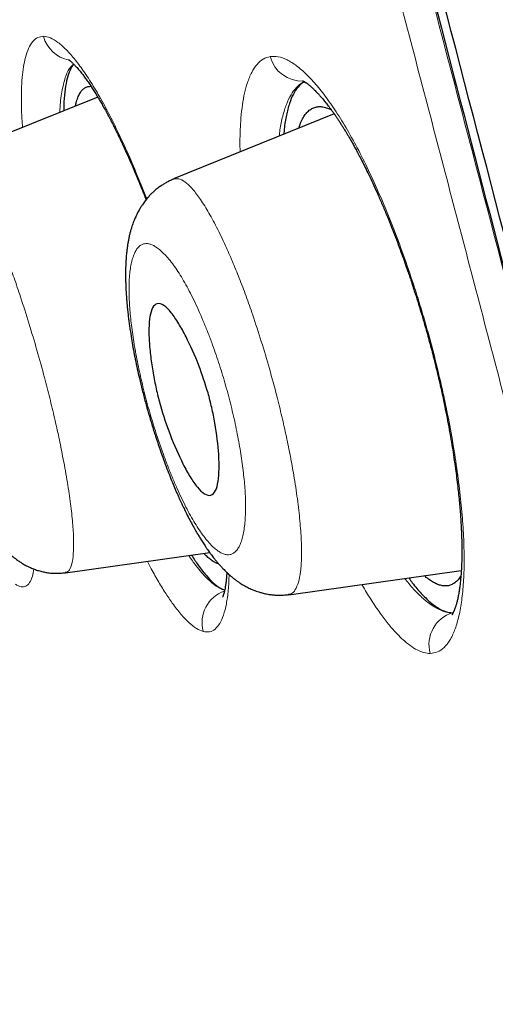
# Model space of a CAD drawing. Header units: millimetres. Extents: x 8 to 428, y 12 to 633.
# Tile 575 of 656: x 42.78 to 47.08, y 548.88 to 557.79. Entities that reach past the tile are written whole.
import ezdxf

# ---------------------------------------------------------------- set-up
doc = ezdxf.new("R2010")
doc.units = ezdxf.units.MM

msp = doc.modelspace()

# ---------------------------------------------------------------- linework, layer by layer
at = {"color": 7, "linetype": 'Continuous', "lineweight": 30}
for p, q in [((43.4841, 557.0942), (42.1301, 556.5471)), ((45.6241, 556.9424), (44.1688, 556.3544)), ((43.1908, 552.7849), (44.4981, 552.9686)), ((45.2131, 552.587), (46.7754, 552.8066))]:
    msp.add_line(p, q, dxfattribs=at)
at = {"color": 8, "linetype": 'Continuous', "lineweight": 0}
for centre, radius, start, end in [((43.2789, 557.7191), 0.2957, 194.60447, 259.42776), ((45.3324, 557.5339), 0.2955, 194.27481, 272.27789), ((44.7324, 552.3339), 0.3044, 109.53962, 195.12283), ((46.7837, 552.1366), 0.3009, 106.84529, 195.62954)]:
    msp.add_arc(centre, radius, start, end, dxfattribs=at)
at = {"color": 7, "linetype": 'Continuous', "lineweight": 30}
for points, knots in [([(56.3084, 527.3384), (55.9941, 528.5668), (55.3684, 531.0114), (54.3974, 534.7811), (53.4234, 538.5622), (52.4446, 542.3549), (51.3648, 546.5405), (50.183, 551.1198), (48.9006, 556.0848), (47.4721, 561.6321), (45.8955, 567.7613), (44.1799, 574.4914), (42.4631, 581.2401), (40.7476, 588.0178), (39.3195, 593.6739), (38.1816, 598.1969), (37.3257, 601.5945), (36.4727, 604.9786), (35.6271, 608.3232), (34.8459, 611.3996), (34.1381, 614.1634), (33.5133, 616.5785), (32.9472, 618.7238), (32.4509, 620.5782), (32.0208, 622.1762), (31.5881, 623.7788), (31.1759, 625.3003), (30.7985, 626.6691), (30.5002, 627.7515), (30.2756, 628.5792), (30.1231, 629.1471), (30.0342, 629.4727), (29.9948, 629.5945), (29.9826, 629.6146), (29.9857, 629.6052), (29.9857, 629.605)], [0, 0, 0, 0, 0.028425, 0.05657, 0.08452, 0.112315, 0.140016, 0.176199, 0.212256, 0.248183, 0.296953, 0.345657, 0.394582, 0.443744, 0.49315, 0.518006, 0.543042, 0.568293, 0.593809, 0.619642, 0.641414, 0.663436, 0.685472, 0.707234, 0.728735, 0.750032, 0.781689, 0.813116, 0.844401, 0.875629, 0.90684, 0.937939, 0.968835, 0.999454, 1, 1, 1, 1]), ([(77.2901, 546.9975), (77.2883, 547.0051), (77.2264, 547.2583), (77.1022, 547.7586), (76.917, 548.5006), (76.7215, 549.2738), (76.5157, 550.0795), (76.2987, 550.9184), (76.077, 551.7657), (75.8508, 552.6203), (75.6273, 553.4547), (75.4067, 554.2691), (75.1891, 555.0643), (74.9672, 555.8669), (74.7411, 556.6762), (74.5107, 557.4926), (74.2758, 558.316), (74.0621, 559.0579), (73.8707, 559.7166), (73.7023, 560.292), (73.5315, 560.8717), (73.3586, 561.4547), (73.1841, 562.039), (73.0079, 562.6248), (72.8293, 563.2147), (72.6391, 563.8385), (72.4376, 564.4948), (72.2252, 565.1811), (72.0109, 565.8684), (71.794, 566.5588), (71.5737, 567.2546), (71.3501, 567.9556), (71.1159, 568.6845), (70.8707, 569.4415), (70.6144, 570.2262), (70.3548, 571.0147), (70.0915, 571.8078), (69.8657, 572.4828), (69.6786, 573.0382), (69.5323, 573.4708), (69.3856, 573.9029), (69.2381, 574.3353), (69.0892, 574.7699), (68.9489, 575.1778), (68.8165, 575.5611), (68.6922, 575.9197), (68.5654, 576.2844), (68.4366, 576.6534), (68.3064, 577.0253), (68.141, 577.496), (67.9403, 578.0644), (67.7038, 578.7299), (67.4658, 579.3954), (67.2257, 580.0625), (66.983, 580.7329), (66.7204, 581.4539), (66.4374, 582.2257), (66.1342, 583.0466), (65.8281, 583.8693), (65.5192, 584.6932), (65.2091, 585.5147), (64.8972, 586.3353), (64.5831, 587.1556), (64.2654, 587.9798), (63.9608, 588.7645), (63.6701, 589.5087), (63.393, 590.2137), (63.1126, 590.9233), (62.8285, 591.6378), (62.5418, 592.355), (62.236, 593.1154), (61.9109, 593.919), (61.5652, 594.7676), (61.2154, 595.6207), (60.8386, 596.5335), (60.4344, 597.5056), (60.0024, 598.5364), (59.5651, 599.5721), (59.1219, 600.6134), (58.6731, 601.6597), (58.2263, 602.6937), (57.7815, 603.7151), (57.3385, 604.7251), (56.8902, 605.7399), (56.4369, 606.7589), (55.9787, 607.7813), (55.5155, 608.8077), (55.0467, 609.8392), (54.6062, 610.8017), (54.1953, 611.694), (53.8155, 612.5141), (53.4335, 613.3347), (53.0491, 614.1556), (52.662, 614.9782), (52.2709, 615.8047), (51.875, 616.6369), (51.4884, 617.4451), (51.1129, 618.2262), (50.7505, 618.9768), (50.3868, 619.7261), (50.0201, 620.4783), (49.6513, 621.2311), (49.2814, 621.9827), (48.9121, 622.7297), (48.5414, 623.476), (48.1443, 624.2719), (47.7193, 625.1193), (47.2663, 626.0181), (46.8094, 626.9195), (46.3487, 627.8234), (45.9796, 628.5446), (45.7634, 628.9642), (45.7028, 629.0818)], [0, 0, 0, 0, 0.000267, 0.008871, 0.017544, 0.026291, 0.036015, 0.045843, 0.055781, 0.065822, 0.075926, 0.08518, 0.094536, 0.103984, 0.113517, 0.123134, 0.132853, 0.142655, 0.149409, 0.156197, 0.163059, 0.169976, 0.176893, 0.183812, 0.190795, 0.197867, 0.206006, 0.214161, 0.222317, 0.230504, 0.238789, 0.247155, 0.255547, 0.264845, 0.274234, 0.283639, 0.293095, 0.302676, 0.307861, 0.31304, 0.318216, 0.323392, 0.328587, 0.333852, 0.338073, 0.342385, 0.346771, 0.351212, 0.355687, 0.360178, 0.368192, 0.3762, 0.384214, 0.392248, 0.400328, 0.408478, 0.418361, 0.428305, 0.43826, 0.448234, 0.458249, 0.468144, 0.478109, 0.488141, 0.498207, 0.506754, 0.515333, 0.523985, 0.532721, 0.541499, 0.550274, 0.560613, 0.570998, 0.581459, 0.59199, 0.604607, 0.617287, 0.630028, 0.642867, 0.655799, 0.668772, 0.681202, 0.693713, 0.706303, 0.718959, 0.731668, 0.744433, 0.757282, 0.770227, 0.780455, 0.790715, 0.800985, 0.811259, 0.821563, 0.831926, 0.842375, 0.852926, 0.862416, 0.87187, 0.881291, 0.890763, 0.900348, 0.909819, 0.919272, 0.928707, 0.938178, 0.949542, 0.96097, 0.97243, 0.983934, 0.995498, 1, 1, 1, 1]), ([(54.5761, 527.4603), (54.3206, 528.4477), (53.8101, 530.4211), (53.0168, 533.4619), (52.215, 536.5316), (51.406, 539.6262), (50.5923, 542.7349), (49.6218, 546.4474), (48.4925, 550.7662), (47.2059, 555.6873), (45.8649, 560.8321), (44.4675, 566.1972), (43.0203, 571.7862), (41.5753, 577.3784), (40.1347, 582.9755), (38.6996, 588.5719), (37.5102, 593.2244), (36.5673, 596.9299), (35.8639, 599.6964), (35.1673, 602.4405), (34.4806, 605.1489), (33.8086, 607.8004), (33.2122, 610.1526), (32.6923, 612.1956), (32.2467, 613.9432), (31.8285, 615.5689), (31.3997, 617.217), (30.9761, 618.8254), (30.5716, 620.3571), (30.1957, 621.7794), (29.8532, 623.0757), (29.5446, 624.2322), (29.2853, 625.1978), (29.073, 625.9938), (28.8919, 626.6849), (28.7556, 627.2131), (28.6704, 627.5424), (28.6329, 627.6688), (28.6214, 627.6916), (28.6242, 627.6814), (28.6243, 627.6812)], [0, 0, 0, 0, 0.023406, 0.046777, 0.070122, 0.093442, 0.116743, 0.140035, 0.176612, 0.213166, 0.24969, 0.291147, 0.332584, 0.37405, 0.415564, 0.457116, 0.498706, 0.519522, 0.540358, 0.561218, 0.582102, 0.603013, 0.623947, 0.639667, 0.655399, 0.671137, 0.686871, 0.707827, 0.728758, 0.749662, 0.77471, 0.79973, 0.824744, 0.849753, 0.874758, 0.906003, 0.93721, 0.968374, 0.999494, 1, 1, 1, 1]), ([(46.5283, 557.9754), (46.887, 556.598), (47.7865, 553.1433), (49.2241, 547.6347), (50.6096, 542.3144), (51.7582, 537.8903), (52.6754, 534.3422), (53.5647, 530.885), (54.1229, 528.676), (54.3956, 527.5964)], [0, 0, 0, 0, 0.133623, 0.335161, 0.535329, 0.652793, 0.770112, 0.88765, 1, 1, 1, 1]), ([(43.2667, 557.3925), (43.2666, 557.3925), (43.2532, 557.3817), (43.2327, 557.34), (43.2059, 557.2663), (43.1875, 557.1692), (43.177, 557.0709), (43.1762, 556.9975), (43.1758, 556.9696)], [0, 0, 0, 0, 0.000565, 0.215532, 0.433207, 0.652654, 0.868343, 1, 1, 1, 1]), ([(43.219, 557.4337), (43.2189, 557.4337), (43.2188, 557.4337), (43.2195, 557.4333), (43.2215, 557.432), (43.2245, 557.4299), (43.2281, 557.4272), (43.2328, 557.4236), (43.2386, 557.4187), (43.2458, 557.4124), (43.254, 557.405), (43.2621, 557.3971), (43.2699, 557.3892), (43.2789, 557.3799), (43.2898, 557.3681), (43.3031, 557.353), (43.3172, 557.3363), (43.3339, 557.3157), (43.3537, 557.2902), (43.3773, 557.2582), (43.4016, 557.2235), (43.4255, 557.1878), (43.4489, 557.1515), (43.4705, 557.1169), (43.4913, 557.0825), (43.5118, 557.0476), (43.5346, 557.0078), (43.5552, 556.9707), (43.5727, 556.9384), (43.5858, 556.9139), (43.5977, 556.8913), (43.6078, 556.8718), (43.616, 556.8558), (43.6224, 556.8434), (43.627, 556.8343), (43.6323, 556.8237), (43.6402, 556.808), (43.6516, 556.785), (43.6657, 556.7562), (43.6823, 556.7218), (43.7017, 556.6808), (43.7241, 556.6327), (43.7489, 556.578), (43.7749, 556.5193), (43.8009, 556.4595), (43.8257, 556.4009), (43.8524, 556.3367), (43.8805, 556.2676), (43.9043, 556.2077), (43.9176, 556.1735), (43.9212, 556.1641)], [0, 0, 0, 0, 0.00533, 0.020831, 0.033305, 0.046177, 0.06084, 0.075811, 0.092663, 0.111439, 0.13177, 0.150049, 0.165369, 0.179516, 0.201013, 0.224778, 0.248448, 0.271141, 0.304223, 0.338524, 0.373881, 0.406592, 0.436551, 0.46699, 0.490537, 0.516179, 0.544481, 0.575442, 0.59192, 0.608443, 0.622864, 0.635001, 0.644854, 0.652422, 0.657707, 0.66135, 0.671345, 0.685598, 0.701627, 0.720953, 0.743584, 0.769527, 0.798792, 0.829963, 0.860143, 0.888953, 0.91639, 0.953189, 0.987158, 1, 1, 1, 1]), ([(43.2823, 557.0126), (43.2842, 557.0222), (43.2901, 557.0509), (43.3033, 557.0895), (43.3214, 557.1287), (43.3427, 557.1584), (43.3669, 557.1789), (43.3934, 557.1908), (43.4132, 557.1912), (43.4229, 557.1914)], [0, 0, 0, 0, 0.077856, 0.233669, 0.38823, 0.542185, 0.696183, 0.850871, 1, 1, 1, 1]), ([(45.3577, 557.2314), (45.3542, 557.2302), (45.3317, 557.2227), (45.2967, 557.1876), (45.2536, 557.1247), (45.2182, 557.0385), (45.1909, 556.9319), (45.1744, 556.838), (45.1701, 556.774), (45.169, 556.7585)], [0, 0, 0, 0, 0.033308, 0.213305, 0.393781, 0.576323, 0.760704, 0.941889, 1, 1, 1, 1]), ([(45.3365, 557.2425), (45.3365, 557.2425), (45.3364, 557.2425), (45.3371, 557.2423), (45.3393, 557.2414), (45.3425, 557.2399), (45.3459, 557.2382), (45.3492, 557.2364), (45.3522, 557.2347), (45.3555, 557.2328), (45.3592, 557.2305), (45.3637, 557.2276), (45.3694, 557.2239), (45.3765, 557.2189), (45.3851, 557.2125), (45.3943, 557.2054), (45.4028, 557.1984), (45.41, 557.1923), (45.4165, 557.1866), (45.4237, 557.1801), (45.4321, 557.1724), (45.4418, 557.1631), (45.4531, 557.152), (45.4648, 557.14), (45.4762, 557.1281), (45.4864, 557.117), (45.4966, 557.1057), (45.5079, 557.0928), (45.5207, 557.0779), (45.5338, 557.0621), (45.5473, 557.0454), (45.5608, 557.0284), (45.5751, 557.0097), (45.5904, 556.9893), (45.6073, 556.9662), (45.6244, 556.9422), (45.6412, 556.9179), (45.6573, 556.8941), (45.6737, 556.8693), (45.6899, 556.8441), (45.7051, 556.8201), (45.7179, 556.7994), (45.7281, 556.7828), (45.736, 556.7695), (45.7431, 556.7578), (45.7501, 556.7459), (45.7601, 556.7288), (45.7736, 556.7057), (45.7909, 556.6752), (45.8102, 556.6405), (45.8319, 556.6006), (45.8563, 556.5544), (45.8838, 556.501), (45.9143, 556.4398), (45.9478, 556.3704), (45.9843, 556.2923), (46.0237, 556.205), (46.0647, 556.1105), (46.1053, 556.0133), (46.1435, 555.9185), (46.1793, 555.8264), (46.2127, 555.7379), (46.2434, 555.6538), (46.2704, 555.5779), (46.2924, 555.5145), (46.31, 555.4626), (46.3241, 555.4203), (46.3372, 555.3804), (46.3563, 555.3218), (46.3815, 555.2422), (46.4126, 555.1403), (46.4399, 555.0475), (46.4633, 554.965), (46.483, 554.8935), (46.5026, 554.8203), (46.5219, 554.7456), (46.5413, 554.6684), (46.5607, 554.5882), (46.5804, 554.5035), (46.6005, 554.4134), (46.621, 554.3166), (46.6418, 554.2135), (46.6609, 554.1126), (46.6783, 554.0148), (46.694, 553.9209), (46.709, 553.8243), (46.7222, 553.7326), (46.7335, 553.6464), (46.743, 553.5678), (46.7513, 553.4927), (46.7583, 553.4207), (46.7642, 553.3532), (46.769, 553.2906), (46.7725, 553.2358), (46.7751, 553.1884), (46.777, 553.1469), (46.7784, 553.1093), (46.7794, 553.0737), (46.7801, 553.0376), (46.7805, 552.9991), (46.7805, 552.9562), (46.7798, 552.9099), (46.7784, 552.8621), (46.7761, 552.8151), (46.7732, 552.771), (46.7697, 552.7289), (46.7654, 552.6882), (46.7601, 552.6471), (46.7538, 552.6065), (46.7466, 552.568), (46.7388, 552.5331), (46.7321, 552.5076), (46.727, 552.4902), (46.7238, 552.4798), (46.7209, 552.4712), (46.7181, 552.4633), (46.7151, 552.4552), (46.7118, 552.4467), (46.7084, 552.4386), (46.7049, 552.4309), (46.7015, 552.4238), (46.6984, 552.4179), (46.6959, 552.4135), (46.6941, 552.4105), (46.6927, 552.4083), (46.6914, 552.4064), (46.6906, 552.4052), (46.6901, 552.4047), (46.6902, 552.4048), (46.6903, 552.4048)], [0, 0, 0, 0, 0.002141, 0.00692, 0.012714, 0.018138, 0.02364, 0.027967, 0.031404, 0.034732, 0.038281, 0.042057, 0.046416, 0.051578, 0.057546, 0.064086, 0.069319, 0.07377, 0.077571, 0.081607, 0.086044, 0.090884, 0.096069, 0.102078, 0.107327, 0.111813, 0.116226, 0.121308, 0.127058, 0.133013, 0.138401, 0.14435, 0.149975, 0.15621, 0.163067, 0.170395, 0.176597, 0.182874, 0.189227, 0.195656, 0.201614, 0.206559, 0.210294, 0.213127, 0.215569, 0.218206, 0.221039, 0.226778, 0.233183, 0.240259, 0.248134, 0.257111, 0.267206, 0.278422, 0.290766, 0.304241, 0.318851, 0.334598, 0.350257, 0.36483, 0.37831, 0.39184, 0.404041, 0.414909, 0.424442, 0.430995, 0.436725, 0.442126, 0.447614, 0.46103, 0.474941, 0.489348, 0.498778, 0.508413, 0.518254, 0.5283, 0.538551, 0.549403, 0.560645, 0.572869, 0.586077, 0.600269, 0.615444, 0.628217, 0.641611, 0.655622, 0.670249, 0.682172, 0.694455, 0.706317, 0.717327, 0.728806, 0.739188, 0.748476, 0.756671, 0.763783, 0.770408, 0.776921, 0.783322, 0.790638, 0.798983, 0.80855, 0.818692, 0.829078, 0.839521, 0.849197, 0.859518, 0.870463, 0.882465, 0.894677, 0.906884, 0.918953, 0.924493, 0.929182, 0.93303, 0.937012, 0.941497, 0.946483, 0.952028, 0.957635, 0.96374, 0.969855, 0.974866, 0.978938, 0.983136, 0.987431, 0.992524, 0.998597, 1, 1, 1, 1]), ([(45.3038, 556.813), (45.3075, 556.8245), (45.3175, 556.8557), (45.3373, 556.8972), (45.3626, 556.9378), (45.3911, 556.9691), (45.4224, 556.9915), (45.4566, 557.0048), (45.4934, 557.0094), (45.5328, 557.0046), (45.568, 556.9941), (45.591, 556.9816), (45.5993, 556.9771)], [0, 0, 0, 0, 0.0647398, 0.174581, 0.2835965, 0.3922281, 0.5009203, 0.6101156, 0.7199528, 0.8290572, 0.9378579, 1, 1, 1, 1]), ([(42.132, 556.5433), (42.1204, 556.5383), (42.0988, 556.5291), (42.07, 556.514), (42.0473, 556.5006), (42.0305, 556.4898), (42.0188, 556.4817), (42.0099, 556.4753), (42.0021, 556.4695), (41.9942, 556.4634), (41.9862, 556.457), (41.9655, 556.4398), (41.9356, 556.4117), (41.9001, 556.3714), (41.8744, 556.3368), (41.8557, 556.308), (41.8424, 556.2855), (41.83, 556.2626), (41.8174, 556.2368), (41.8058, 556.2103), (41.7961, 556.1852), (41.7888, 556.1645), (41.7834, 556.1479), (41.7791, 556.1334), (41.7745, 556.1172), (41.7696, 556.0986), (41.7646, 556.077), (41.7597, 556.0534), (41.7549, 556.0272), (41.751, 556.0016), (41.7479, 555.9772), (41.7454, 555.9547), (41.7434, 555.9327), (41.742, 555.9136), (41.741, 555.8981), (41.7402, 555.8834), (41.7393, 555.8628), (41.7386, 555.8369), (41.7382, 555.8062), (41.7384, 555.7755), (41.739, 555.7453), (41.7399, 555.7168), (41.7411, 555.69), (41.7427, 555.661), (41.745, 555.6259), (41.7483, 555.5836), (41.7527, 555.5363), (41.7581, 555.4859), (41.7644, 555.434), (41.7713, 555.3821), (41.7805, 555.3187), (41.7923, 555.2443), (41.8073, 555.1592), (41.8228, 555.0779), (41.8386, 555.0007), (41.8542, 554.9285), (41.8694, 554.8619), (41.8838, 554.8014), (41.8949, 554.7562), (41.9026, 554.7257), (41.9068, 554.709), (41.9108, 554.6935), (41.9157, 554.6746), (41.9219, 554.6507), (41.9298, 554.6214), (41.9388, 554.5877), (41.9497, 554.5482), (41.962, 554.5042), (41.9759, 554.456), (41.9899, 554.4084), (42.0031, 554.3645), (42.0139, 554.329), (42.0224, 554.3018), (42.0296, 554.2789), (42.0367, 554.2564), (42.0452, 554.23), (42.0553, 554.1989), (42.0673, 554.1623), (42.0814, 554.1202), (42.0978, 554.0724), (42.1164, 554.0192), (42.1374, 553.9609), (42.1598, 553.9003), (42.1847, 553.835), (42.2106, 553.7695), (42.2369, 553.7055), (42.2609, 553.649), (42.2827, 553.5995), (42.3024, 553.5559), (42.322, 553.5138), (42.3422, 553.4717), (42.3641, 553.4276), (42.3868, 553.3832), (42.4079, 553.3438), (42.4271, 553.3089), (42.445, 553.2775), (42.4646, 553.2443), (42.4825, 553.2152), (42.4975, 553.1917), (42.5088, 553.1744), (42.5193, 553.1586), (42.5297, 553.1435), (42.5427, 553.1249), (42.5603, 553.1007), (42.5801, 553.0748), (42.5993, 553.0511), (42.6178, 553.0294), (42.637, 553.008), (42.6569, 552.987), (42.676, 552.9683), (42.6932, 552.9523), (42.71, 552.9375), (42.7286, 552.9221), (42.7512, 552.9046), (42.7764, 552.8869), (42.8007, 552.8714), (42.8206, 552.8598), (42.8383, 552.8501), (42.8557, 552.8414), (42.8797, 552.8302), (42.9103, 552.8177), (42.9488, 552.8049), (42.9805, 552.7968), (43.0051, 552.7917), (43.0233, 552.7885), (43.0456, 552.7854), (43.0737, 552.7827), (43.1078, 552.7814), (43.1475, 552.7823), (43.1753, 552.7856), (43.1901, 552.7873)], [0, 0, 0, 0, 0.008056, 0.014903, 0.020485, 0.024545, 0.027425, 0.029473, 0.03155, 0.033692, 0.035899, 0.038173, 0.051095, 0.0626, 0.07392, 0.080364, 0.086387, 0.092354, 0.099236, 0.107462, 0.114378, 0.119976, 0.124224, 0.128102, 0.132008, 0.137663, 0.143666, 0.150105, 0.157414, 0.165785, 0.171434, 0.177909, 0.18451, 0.189606, 0.193348, 0.197283, 0.201729, 0.210148, 0.21827, 0.22628, 0.234384, 0.24184, 0.248094, 0.254701, 0.2637, 0.274147, 0.285355, 0.297204, 0.30902, 0.320484, 0.331599, 0.350228, 0.367835, 0.384442, 0.399891, 0.414101, 0.427029, 0.43868, 0.449061, 0.452995, 0.456157, 0.458577, 0.461859, 0.466955, 0.472229, 0.47862, 0.486127, 0.494749, 0.503661, 0.513614, 0.521995, 0.528807, 0.53405, 0.537731, 0.542055, 0.547077, 0.553127, 0.56022, 0.5685, 0.57797, 0.588629, 0.600482, 0.613453, 0.626179, 0.64168, 0.655911, 0.668871, 0.680558, 0.690966, 0.700564, 0.711803, 0.723052, 0.735167, 0.747629, 0.756062, 0.765218, 0.775331, 0.786118, 0.792386, 0.797917, 0.803, 0.807955, 0.813026, 0.821855, 0.83254, 0.840527, 0.84773, 0.85598, 0.864209, 0.871571, 0.877479, 0.882971, 0.889062, 0.896082, 0.904708, 0.911513, 0.917076, 0.921465, 0.92584, 0.930594, 0.939658, 0.948339, 0.957312, 0.960931, 0.964528, 0.969159, 0.975063, 0.982206, 0.99054, 1, 1, 1, 1]), ([(44.1705, 556.3509), (44.1581, 556.3456), (44.135, 556.3357), (44.1024, 556.3186), (44.072, 556.3004), (44.0415, 556.2797), (44.0126, 556.2573), (43.9859, 556.2339), (43.962, 556.2107), (43.9421, 556.1892), (43.9257, 556.17), (43.9126, 556.1535), (43.9, 556.1366), (43.8886, 556.1203), (43.8791, 556.1059), (43.8706, 556.0924), (43.862, 556.0781), (43.8521, 556.0606), (43.8417, 556.0408), (43.8319, 556.0206), (43.8235, 556.0022), (43.8164, 555.9856), (43.8092, 555.9675), (43.8016, 555.9473), (43.7936, 555.9238), (43.7855, 555.8979), (43.7774, 555.8688), (43.7695, 555.8366), (43.7626, 555.804), (43.7568, 555.7725), (43.7524, 555.7439), (43.7493, 555.7212), (43.7469, 555.7016), (43.7448, 555.6822), (43.7428, 555.6611), (43.7411, 555.6408), (43.7398, 555.6221), (43.7386, 555.6022), (43.7375, 555.5789), (43.7366, 555.5529), (43.736, 555.5277), (43.7357, 555.5032), (43.7357, 555.4767), (43.736, 555.4456), (43.7368, 555.4119), (43.738, 555.3782), (43.7395, 555.3472), (43.7412, 555.3177), (43.7431, 555.2885), (43.7454, 555.2572), (43.7481, 555.2259), (43.751, 555.1946), (43.7539, 555.1663), (43.7566, 555.1406), (43.7594, 555.1165), (43.7627, 555.089), (43.767, 555.0554), (43.7724, 555.015), (43.7806, 554.9589), (43.7919, 554.8883), (43.8066, 554.8046), (43.823, 554.7197), (43.841, 554.634), (43.862, 554.5409), (43.8865, 554.4404), (43.9144, 554.3336), (43.9435, 554.2296), (43.9742, 554.1259), (44.0063, 554.0241), (44.0392, 553.925), (44.0712, 553.8337), (44.1021, 553.7499), (44.1314, 553.6738), (44.159, 553.6054), (44.1811, 553.5527), (44.1981, 553.5133), (44.2105, 553.4851), (44.2222, 553.4593), (44.2334, 553.4347), (44.246, 553.4076), (44.2617, 553.3745), (44.2835, 553.3299), (44.3098, 553.2782), (44.338, 553.2251), (44.3653, 553.176), (44.3861, 553.1402), (44.4008, 553.1158), (44.4102, 553.1003), (44.4204, 553.084), (44.4315, 553.0663), (44.4434, 553.0479), (44.4549, 553.0305), (44.4647, 553.016), (44.473, 553.0039), (44.4818, 552.9913), (44.493, 552.9756), (44.5061, 552.9576), (44.5196, 552.9396), (44.5319, 552.9237), (44.5447, 552.9075), (44.5589, 552.8901), (44.5772, 552.8685), (44.5974, 552.8457), (44.6172, 552.8246), (44.6346, 552.8069), (44.6509, 552.791), (44.6673, 552.7758), (44.6852, 552.7599), (44.7056, 552.7426), (44.7287, 552.7245), (44.7521, 552.7075), (44.7734, 552.6931), (44.7904, 552.6824), (44.8042, 552.6741), (44.8176, 552.6665), (44.8339, 552.6576), (44.8526, 552.6481), (44.8715, 552.6394), (44.8894, 552.6316), (44.9084, 552.6241), (44.9298, 552.6164), (44.9516, 552.6094), (44.9718, 552.6038), (44.9918, 552.5988), (45.012, 552.5945), (45.0323, 552.5909), (45.0501, 552.5884), (45.0657, 552.5865), (45.082, 552.585), (45.1032, 552.5837), (45.1324, 552.583), (45.17, 552.5841), (45.1972, 552.5874), (45.2122, 552.5892)], [0, 0, 0, 0, 0.008811, 0.016406, 0.023901, 0.032003, 0.0408, 0.048278, 0.055698, 0.063609, 0.068377, 0.073242, 0.078429, 0.083344, 0.087428, 0.090758, 0.094847, 0.099782, 0.105725, 0.111405, 0.116484, 0.121045, 0.12515, 0.131337, 0.137694, 0.144505, 0.152446, 0.16139, 0.170549, 0.179103, 0.186569, 0.192592, 0.196712, 0.201953, 0.207847, 0.213033, 0.217429, 0.221859, 0.228027, 0.235097, 0.241486, 0.246716, 0.252985, 0.260689, 0.26903, 0.276775, 0.284103, 0.290238, 0.296803, 0.303797, 0.311046, 0.317485, 0.324143, 0.329262, 0.333829, 0.339485, 0.346606, 0.354949, 0.364514, 0.380963, 0.397491, 0.41399, 0.430406, 0.446743, 0.46707, 0.487313, 0.507062, 0.525908, 0.546344, 0.565608, 0.583703, 0.600633, 0.616401, 0.630911, 0.644032, 0.650776, 0.657086, 0.662962, 0.668403, 0.674048, 0.681764, 0.691441, 0.705539, 0.719938, 0.733115, 0.745116, 0.749379, 0.753673, 0.758324, 0.763458, 0.769077, 0.774679, 0.779154, 0.782456, 0.785957, 0.79088, 0.797146, 0.803211, 0.808507, 0.813051, 0.819527, 0.826344, 0.835473, 0.843626, 0.849594, 0.855182, 0.861511, 0.866974, 0.873782, 0.881879, 0.889411, 0.895792, 0.901006, 0.904279, 0.907709, 0.912116, 0.917504, 0.922763, 0.927005, 0.931398, 0.936854, 0.94262, 0.947155, 0.951229, 0.956389, 0.960885, 0.964943, 0.96834, 0.971287, 0.975686, 0.981974, 0.990101, 1, 1, 1, 1]), ([(44.483, 554.4143), (44.4945, 554.3703), (44.5185, 554.2787), (44.5564, 554.084), (44.5798, 553.8905), (44.5842, 553.7212), (44.5759, 553.6066), (44.5528, 553.5208), (44.5099, 553.4798), (44.452, 553.4934), (44.3887, 553.5528), (44.3227, 553.6471), (44.2388, 553.7989), (44.1421, 554.0183), (44.0611, 554.2554), (44.015, 554.4387), (43.9863, 554.5817), (43.9637, 554.7281), (43.9492, 554.8722), (43.9449, 555.0041), (43.9541, 555.1143), (43.9783, 555.1935), (44.0213, 555.2324), (44.0803, 555.2161), (44.1471, 555.1489), (44.2151, 555.0495), (44.2993, 554.8972), (44.3962, 554.6865), (44.4561, 554.4987), (44.483, 554.4143)], [0, 0, 0, 0, 0.023898, 0.049741, 0.107369, 0.139525, 0.173994, 0.210689, 0.249453, 0.288921, 0.326168, 0.361031, 0.393435, 0.451318, 0.500225, 0.524531, 0.550669, 0.578939, 0.609079, 0.641451, 0.675768, 0.712298, 0.750972, 0.791398, 0.829055, 0.864247, 0.896683, 0.953562, 1, 1, 1, 1]), ([(44.3333, 552.9455), (44.3538, 552.914), (44.399, 552.8449), (44.4644, 552.7618), (44.5295, 552.6934), (44.5862, 552.6481), (44.6186, 552.6356), (44.6331, 552.63)], [0, 0, 0, 0, 0.181484, 0.399178, 0.613957, 0.827737, 1, 1, 1, 1]), ([(44.5789, 552.8668), (44.5698, 552.8699), (44.5512, 552.8762), (44.5213, 552.8938), (44.4896, 552.9181), (44.4643, 552.9406), (44.4491, 552.9572), (44.4454, 552.9612)], [0, 0, 0, 0, 0.226754, 0.460824, 0.693079, 0.924842, 1, 1, 1, 1]), ([(44.6531, 552.7892), (44.6527, 552.7831), (44.6518, 552.7708), (44.6504, 552.753), (44.6488, 552.7359), (44.6465, 552.7137), (44.6433, 552.6879), (44.639, 552.6601), (44.6353, 552.6402), (44.6323, 552.6265), (44.6303, 552.6176), (44.6284, 552.6097), (44.6265, 552.6027), (44.6248, 552.5966), (44.6231, 552.591), (44.6214, 552.5856), (44.6194, 552.5796), (44.6173, 552.5739), (44.6154, 552.5694), (44.6142, 552.5667), (44.6135, 552.5652), (44.6134, 552.565), (44.6134, 552.565)], [0, 0, 0, 0, 0.0452175, 0.0920072, 0.1382899, 0.1840661, 0.2783926, 0.3709114, 0.4605519, 0.5013186, 0.5407409, 0.5784748, 0.6139119, 0.6470487, 0.6780263, 0.7130937, 0.7556446, 0.8163447, 0.8673199, 0.9094284, 0.9552634, 1, 1, 1, 1]), ([(46.3006, 552.7398), (46.311, 552.725), (46.3497, 552.6701), (46.4137, 552.5963), (46.4919, 552.5185), (46.5653, 552.4642), (46.6342, 552.4303), (46.6757, 552.4265), (46.6965, 552.4246)], [0, 0, 0, 0, 0.069656, 0.258412, 0.446, 0.631029, 0.815145, 1, 1, 1, 1]), ([(46.7721, 552.7594), (46.7681, 552.7526), (46.7555, 552.7319), (46.7317, 552.7065), (46.7008, 552.6832), (46.6689, 552.6702), (46.6366, 552.6655), (46.6041, 552.6679), (46.5698, 552.6771), (46.5341, 552.6928), (46.4969, 552.7153), (46.4661, 552.7376), (46.4473, 552.7546), (46.4417, 552.7597)], [0, 0, 0, 0, 0.053892, 0.165873, 0.276976, 0.387644, 0.482259, 0.577303, 0.673063, 0.76917, 0.864547, 0.959672, 1, 1, 1, 1])]:
    msp.add_open_spline(points, degree=3, knots=knots, dxfattribs=at)
at = {"color": 8, "linetype": 'Continuous', "lineweight": 0}
for points, knots in [([(43.2075, 620.141), (43.3997, 619.4195), (43.7839, 617.9763), (44.455, 615.5363), (45.1702, 612.9651), (45.9272, 610.2815), (46.7085, 607.527), (47.508, 604.7236), (48.3191, 601.8888), (49.4108, 598.0822), (50.7837, 593.2918), (52.4324, 587.5207), (54.0778, 581.7388), (55.7178, 575.9529), (57.3469, 570.1637), (58.9615, 564.3704), (60.5718, 558.5763), (61.9998, 553.429), (63.2462, 548.9355), (64.312, 545.0965), (65.3738, 541.276), (66.4303, 537.491), (67.4798, 533.7499), (68.1672, 531.3423), (68.5109, 530.1387)], [0, 0, 0, 0, 0.031233, 0.062471, 0.093713, 0.124957, 0.156205, 0.187455, 0.218706, 0.249958, 0.31246, 0.374963, 0.437468, 0.499977, 0.562484, 0.624991, 0.687498, 0.750002, 0.791673, 0.833342, 0.87501, 0.916677, 0.958341, 1, 1, 1, 1]), ([(49.7034, 544.7054), (49.5462, 545.3042), (49.232, 546.5014), (48.7593, 548.3006), (48.2862, 550.101), (47.8126, 551.9029), (47.339, 553.7059), (46.8654, 555.51), (46.392, 557.315), (45.829, 559.4649), (45.177, 561.9598), (44.4375, 564.7998), (43.7012, 567.6405), (43.0173, 570.2925), (42.3848, 572.7556), (41.8028, 575.0296), (41.2227, 577.3036), (40.6443, 579.5774), (40.1088, 581.6884), (39.6157, 583.6365), (39.1646, 585.4218), (38.7143, 587.2063), (38.2648, 588.9902), (37.966, 590.1779), (37.8165, 590.7719)], [0, 0, 0, 0, 0.039233, 0.07844, 0.117632, 0.156818, 0.196002, 0.235189, 0.274381, 0.313579, 0.375186, 0.436799, 0.498406, 0.560008, 0.60929, 0.658568, 0.70784, 0.757106, 0.806366, 0.845071, 0.88378, 0.922499, 0.961236, 1, 1, 1, 1]), ([(46.5056, 558.0092), (46.5136, 557.9785), (46.6456, 557.4744), (46.902, 556.4972), (47.2746, 555.0777), (47.6208, 553.7599), (47.9403, 552.5439), (48.2333, 551.4296), (48.5262, 550.3157), (48.819, 549.2021), (49.1117, 548.0891), (49.4041, 546.9765), (49.6964, 545.8644), (49.8908, 545.1238), (49.9881, 544.7534)], [0, 0, 0, 0, 0.0069269, 0.1138107, 0.220697, 0.3275875, 0.4115781, 0.4955762, 0.5795854, 0.6636104, 0.7476569, 0.8317317, 0.915843, 1, 1, 1, 1]), ([(42.8037, 556.8193), (42.8016, 556.8456), (42.7956, 556.9224), (42.792, 557.0364), (42.7924, 557.1614), (42.7987, 557.2725), (42.8105, 557.3702), (42.8293, 557.4606), (42.8564, 557.5393), (42.8938, 557.5997), (42.9385, 557.638), (42.9747, 557.6423), (42.9928, 557.6445)], [0, 0, 0, 0, 0.049693, 0.14477, 0.239734, 0.334655, 0.429576, 0.524521, 0.643238, 0.762026, 0.880921, 1, 1, 1, 1]), ([(42.9928, 557.6445), (43.013, 557.6416), (43.0534, 557.6357), (43.1232, 557.5927), (43.1987, 557.526), (43.2797, 557.434), (43.3652, 557.3183), (43.4544, 557.1796), (43.5463, 557.019), (43.6402, 556.8371), (43.7353, 556.6354), (43.8302, 556.4146), (43.8945, 556.2586), (43.9261, 556.1738), (43.927, 556.1713)], [0, 0, 0, 0, 0.09055, 0.181323, 0.272261, 0.363262, 0.454207, 0.544989, 0.635544, 0.725877, 0.8162, 0.906688, 0.997318, 1, 1, 1, 1]), ([(44.773, 556.5985), (44.7727, 556.6073), (44.7705, 556.669), (44.7725, 556.7722), (44.7794, 556.9065), (44.793, 557.0263), (44.8124, 557.1326), (44.8398, 557.2325), (44.8766, 557.3214), (44.9247, 557.393), (44.9805, 557.4426), (45.0242, 557.4549), (45.046, 557.4611)], [0, 0, 0, 0, 0.016302, 0.115088, 0.213522, 0.311741, 0.409852, 0.507938, 0.630591, 0.753413, 0.876508, 1, 1, 1, 1]), ([(45.046, 557.4611), (45.0697, 557.4623), (45.1172, 557.4647), (45.1974, 557.4346), (45.2831, 557.3809), (45.3741, 557.302), (45.4692, 557.1992), (45.5675, 557.073), (45.668, 556.9244), (45.77, 556.754), (45.8723, 556.5623), (45.974, 556.3516), (46.0739, 556.1244), (46.1712, 555.8832), (46.2647, 555.6306), (46.3436, 555.3979), (46.4088, 555.1902), (46.4618, 555.01), (46.5116, 554.8285), (46.5578, 554.6467), (46.6002, 554.4655), (46.6453, 554.2558), (46.6903, 554.0198), (46.7319, 553.7621), (46.7641, 553.5144), (46.7869, 553.2793), (46.7998, 553.0595), (46.8025, 552.8575), (46.7951, 552.6759), (46.7781, 552.5157), (46.7518, 552.3778), (46.7166, 552.263), (46.673, 552.172), (46.6212, 552.1062), (46.5621, 552.0641), (46.5167, 552.0584), (46.4939, 552.0555)], [0, 0, 0, 0, 0.0311857, 0.0624534, 0.0937818, 0.1251353, 0.1564737, 0.1877608, 0.2189745, 0.2501162, 0.2812499, 0.3124323, 0.3436583, 0.3749076, 0.4061555, 0.4373831, 0.4581934, 0.4789989, 0.4998121, 0.5206237, 0.5414265, 0.5622355, 0.5934703, 0.6247444, 0.6560479, 0.6873639, 0.718679, 0.7499927, 0.7812681, 0.8124924, 0.8437028, 0.8749185, 0.9061483, 0.9373973, 0.9686746, 1, 1, 1, 1]), ([(43.2661, 557.3931), (43.2532, 557.3812), (43.2209, 557.3513), (43.1837, 557.2614), (43.1552, 557.1264), (43.1414, 557.0223), (43.1412, 556.9558), (43.1412, 556.9556)], [0, 0, 0, 0, 0.181001, 0.454155, 0.727022, 0.999252, 1, 1, 1, 1]), ([(45.3574, 557.2316), (45.3515, 557.2297), (45.3241, 557.2208), (45.2822, 557.183), (45.2324, 557.1182), (45.1908, 557.0315), (45.1577, 556.9241), (45.1365, 556.8273), (45.1296, 556.7601), (45.1277, 556.7418)], [0, 0, 0, 0, 0.048442, 0.225973, 0.403208, 0.580198, 0.756993, 0.93368, 1, 1, 1, 1]), ([(42.1319, 556.5426), (42.1438, 556.5448), (42.168, 556.5491), (42.2152, 556.5171), (42.2705, 556.455), (42.3329, 556.3612), (42.401, 556.2393), (42.4736, 556.0913), (42.5432, 555.9337), (42.6081, 555.775), (42.6672, 555.621), (42.7264, 555.4571), (42.7915, 555.266), (42.8615, 555.0468), (42.9345, 554.8012), (42.9973, 554.5739), (43.05, 554.3689), (43.0935, 554.1875), (43.1326, 554.0113), (43.1709, 553.8229), (43.2063, 553.627), (43.2359, 553.4309), (43.2561, 553.2554), (43.2663, 553.1037), (43.266, 552.9797), (43.2557, 552.8849), (43.2353, 552.8221), (43.2132, 552.7906), (43.1951, 552.791), (43.19, 552.7912)], [0, 0, 0, 0, 0.03961, 0.080504, 0.12113, 0.16189, 0.202866, 0.243958, 0.285066, 0.315874, 0.346652, 0.37744, 0.408283, 0.449473, 0.490699, 0.531886, 0.562729, 0.593522, 0.624288, 0.655044, 0.696057, 0.737099, 0.77816, 0.819245, 0.860395, 0.901516, 0.942601, 0.98365, 1, 1, 1, 1]), ([(44.1704, 556.3505), (44.1853, 556.3536), (44.2156, 556.36), (44.2715, 556.3313), (44.335, 556.2731), (44.4051, 556.183), (44.4802, 556.0645), (44.5593, 555.9196), (44.6342, 555.7646), (44.7032, 555.6078), (44.7653, 555.4554), (44.827, 555.2925), (44.8942, 555.1018), (44.9656, 554.8824), (45.0389, 554.6359), (45.1008, 554.4071), (45.1517, 554.2006), (45.1929, 554.0177), (45.2288, 553.8399), (45.263, 553.6498), (45.2929, 553.452), (45.3157, 553.2536), (45.3283, 553.0757), (45.3305, 552.9214), (45.3217, 552.7945), (45.3026, 552.6965), (45.2735, 552.63), (45.2433, 552.5948), (45.2199, 552.5936), (45.2122, 552.5932)], [0, 0, 0, 0, 0.039905, 0.080592, 0.121021, 0.161584, 0.202382, 0.243305, 0.284243, 0.314919, 0.345558, 0.376205, 0.40694, 0.448028, 0.489182, 0.530304, 0.561087, 0.591804, 0.622474, 0.653119, 0.693971, 0.734843, 0.775726, 0.816618, 0.857551, 0.898452, 0.939317, 0.980157, 1, 1, 1, 1]), ([(43.9108, 554.3999), (43.9189, 554.3689), (43.9351, 554.3069), (43.9614, 554.214), (43.9868, 554.1295), (44.011, 554.0531), (44.0337, 553.9847), (44.0572, 553.9165), (44.0859, 553.8366), (44.12, 553.7462), (44.1599, 553.6473), (44.2006, 553.5526), (44.2415, 553.4632), (44.2825, 553.3802), (44.3233, 553.3038), (44.3639, 553.2341), (44.404, 553.1714), (44.4437, 553.1158), (44.4826, 553.0676), (44.5203, 553.0272), (44.5564, 552.995), (44.5907, 552.9711), (44.6232, 552.9556), (44.6539, 552.9485), (44.6825, 552.9497), (44.7087, 552.9595), (44.7325, 552.9778), (44.7537, 553.0046), (44.7724, 553.0399), (44.7884, 553.0828), (44.8014, 553.1333), (44.8114, 553.1909), (44.8183, 553.2557), (44.822, 553.3234), (44.8229, 553.3923), (44.8214, 553.4612), (44.8176, 553.5342), (44.8115, 553.6111), (44.803, 553.6921), (44.7924, 553.7763), (44.7796, 553.863), (44.7648, 553.9517), (44.7479, 554.0424), (44.729, 554.1345), (44.7082, 554.2276), (44.6856, 554.321), (44.6612, 554.4145), (44.6352, 554.5075), (44.6077, 554.5998), (44.5787, 554.6912), (44.5481, 554.7817), (44.5142, 554.8765), (44.4771, 554.9742), (44.437, 555.0728), (44.3962, 555.1665), (44.3548, 555.2552), (44.3131, 555.3381), (44.2715, 555.4145), (44.2304, 555.4837), (44.1895, 555.546), (44.1489, 555.6015), (44.1092, 555.6493), (44.0709, 555.6894), (44.0341, 555.7214), (43.9988, 555.7454), (43.9655, 555.7614), (43.9343, 555.7687), (43.9054, 555.7676), (43.8789, 555.7579), (43.8549, 555.7398), (43.8336, 555.7131), (43.8149, 555.678), (43.7991, 555.6351), (43.7862, 555.5848), (43.7766, 555.5275), (43.7702, 555.463), (43.7671, 555.3955), (43.7669, 555.3266), (43.769, 555.2575), (43.7734, 555.1847), (43.7801, 555.108), (43.7892, 555.0276), (43.8005, 554.9433), (43.814, 554.8562), (43.8296, 554.7671), (43.847, 554.6769), (43.8664, 554.5855), (43.8875, 554.4932), (43.903, 554.431), (43.9108, 554.3999)], [0, 0, 0, 0, 0.0103609, 0.0206878, 0.0310328, 0.0388354, 0.0466991, 0.0546449, 0.0626932, 0.075153, 0.0876552, 0.100289, 0.1128112, 0.1251817, 0.137606, 0.149983, 0.1623934, 0.1749169, 0.187631, 0.2002552, 0.2127448, 0.2251705, 0.2376042, 0.2501168, 0.2626329, 0.2750629, 0.2874799, 0.2999564, 0.3125639, 0.3252147, 0.3377148, 0.3501349, 0.3625473, 0.3750244, 0.3854304, 0.3957739, 0.4061025, 0.4164639, 0.4269055, 0.4374739, 0.4479254, 0.4583545, 0.4688076, 0.4793045, 0.4897184, 0.5000999, 0.5105113, 0.5208569, 0.5311887, 0.5415588, 0.5520187, 0.5626187, 0.5752114, 0.587682, 0.6001088, 0.6125706, 0.6251457, 0.6374875, 0.6498263, 0.6622414, 0.6748108, 0.6876099, 0.700071, 0.7125734, 0.725189, 0.7376961, 0.7500627, 0.762562, 0.7749783, 0.7873841, 0.7998527, 0.812456, 0.8251669, 0.837694, 0.8501086, 0.8624843, 0.8748949, 0.8853687, 0.8957529, 0.9060942, 0.91644, 0.9268372, 0.9373322, 0.9479746, 0.9584764, 0.968883, 0.979241, 0.9895976, 1, 1, 1, 1]), ([(44.3076, 552.9419), (44.3297, 552.9104), (44.3864, 552.8296), (44.4722, 552.7332), (44.5599, 552.6567), (44.6099, 552.6384), (44.6331, 552.63)], [0, 0, 0, 0, 0.182065, 0.468407, 0.754004, 1, 1, 1, 1]), ([(42.9068, 552.8197), (42.9026, 552.7977), (42.8928, 552.7459), (42.8677, 552.694), (42.8333, 552.661), (42.7912, 552.6539), (42.7569, 552.6729), (42.7397, 552.6824)], [0, 0, 0, 0, 0.155688, 0.366685, 0.577664, 0.788698, 1, 1, 1, 1]), ([(44.4385, 552.2545), (44.4184, 552.2622), (44.378, 552.2777), (44.3099, 552.3324), (44.2371, 552.4089), (44.1647, 552.5022), (44.0946, 552.6055), (44.0277, 552.7153), (43.9738, 552.81), (43.9417, 552.8724), (43.9331, 552.8892)], [0, 0, 0, 0, 0.1486115, 0.2977875, 0.4473544, 0.5970851, 0.7168432, 0.8364471, 0.9558182, 1, 1, 1, 1]), ([(44.6738, 552.7701), (44.6717, 552.7218), (44.6674, 552.6228), (44.6497, 552.5012), (44.6239, 552.3996), (44.5897, 552.323), (44.5473, 552.2724), (44.4976, 552.2461), (44.4582, 552.2517), (44.4385, 552.2545)], [0, 0, 0, 0, 0.136308, 0.280134, 0.423971, 0.567836, 0.711745, 0.855756, 1, 1, 1, 1]), ([(46.2644, 552.7348), (46.2764, 552.719), (46.3182, 552.6643), (46.3874, 552.5911), (46.4713, 552.5154), (46.5513, 552.4623), (46.6272, 552.429), (46.6735, 552.4261), (46.6965, 552.4246)], [0, 0, 0, 0, 0.074629, 0.2602, 0.445944, 0.631422, 0.816218, 1, 1, 1, 1]), ([(46.4939, 552.0555), (46.4754, 552.0569), (46.4382, 552.0598), (46.3776, 552.0847), (46.3137, 552.1241), (46.2467, 552.1792), (46.177, 552.2492), (46.105, 552.3339), (46.0312, 552.4323), (45.9558, 552.546), (45.9037, 552.6291), (45.8767, 552.6778), (45.8754, 552.6801)], [0, 0, 0, 0, 0.109977, 0.220283, 0.330856, 0.441607, 0.55243, 0.66322, 0.773883, 0.884347, 0.994579, 1, 1, 1, 1]), ([(42.1846, 549.7403), (42.2253, 549.6586), (42.3065, 549.4953), (42.4602, 549.1273), (42.6283, 548.6911), (42.8068, 548.1925), (42.9874, 547.6526), (43.1616, 547.0976), (43.3221, 546.5561), (43.4106, 546.2277), (43.4534, 546.0689)], [0, 0, 0, 0, 0.126443, 0.252634, 0.378597, 0.504317, 0.629981, 0.755816, 0.881887, 1, 1, 1, 1])]:
    msp.add_open_spline(points, degree=3, knots=knots, dxfattribs=at)

doc.saveas('drawing.dxf')
